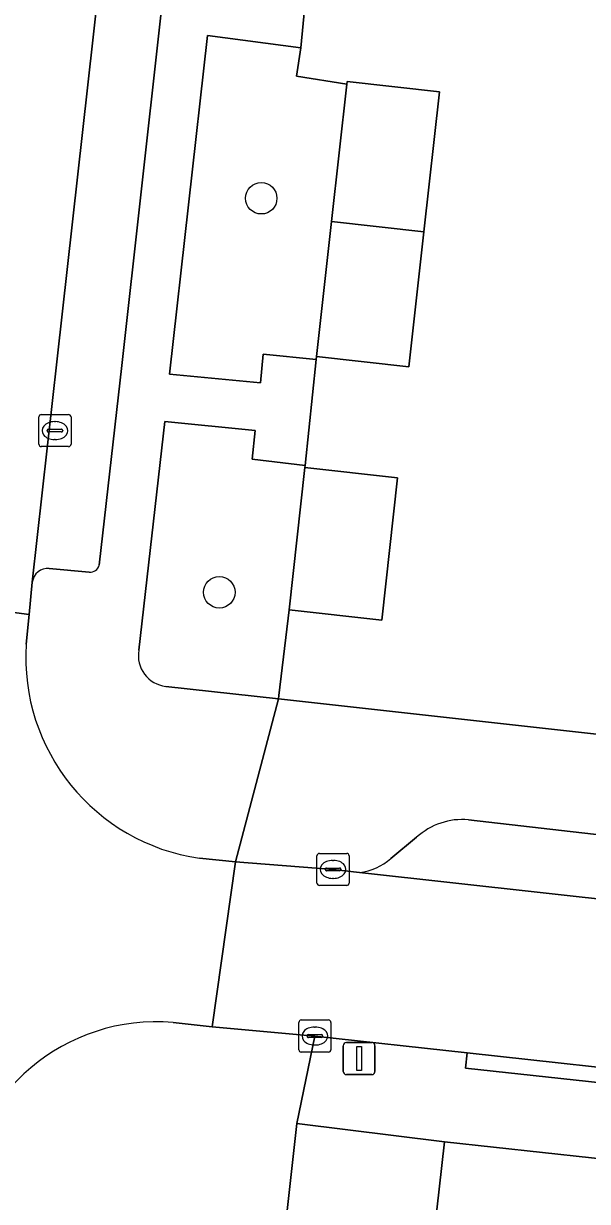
# Model space of a CAD drawing. Extents: x 161928 to 163071, y 386474 to 387428.
# Drawn here: x 162118.72 to 162136.29, y 387149.33 to 387186.03 of the extents above; entities that cross this region are included whole.
import ezdxf

# ---------------------------------------------------------------- set-up
doc = ezdxf.new("R2010")
doc.units = 0
for name, color, linetype in [('IMGEO_Boom', 7, 'Continuous'), ('IMGEO_Erf', 7, 'Continuous'), ('IMGEO_Groenvoorziening', 7, 'Continuous'), ('IMGEO_Kolk', 7, 'Continuous'), ('IMGEO_Lichtmast', 7, 'Continuous'), ('IMGEO_Pand', 7, 'Continuous'), ('IMGEO_Parkeervlak_open', 7, 'Continuous'), ('IMGEO_Rijbaan_lokaal_open', 7, 'Continuous'), ('IMGEO_Voetpad_open', 7, 'Continuous')]:
    doc.layers.add(name, color=color, linetype=linetype)

msp = doc.modelspace()

# ---------------------------------------------------------------- linework, layer by layer
at = {"layer": 'IMGEO_Boom'}
for centre in [(162126.129, 387180.585), (162124.821, 387168.309)]:
    msp.add_circle(centre, 0.489, dxfattribs=at)
at = {"layer": 'IMGEO_Erf'}
msp.add_lwpolyline([(162127.511, 387186.795), (162127.362, 387185.278), (162127.225, 387184.39), (162128.795, 387184.141), (162128.804, 387184.226), (162131.682, 387183.906), (162131.197, 387179.54), (162130.729, 387175.334), (162127.851, 387175.654), (162127.842, 387175.567), (162127.496, 387172.26), (162127.49, 387172.2), (162130.376, 387171.879), (162129.883, 387167.444), (162126.997, 387167.765), (162126.679, 387165.093), (162126.667, 387164.99), (162136.852, 387163.862), (162145.944, 387162.762)], dxfattribs=at)
at = {"layer": 'IMGEO_Groenvoorziening'}
for points in [[(162128.795, 387184.141), (162127.225, 387184.39), (162127.362, 387185.278), (162124.45, 387185.658), (162123.274, 387175.103), (162126.102, 387174.838), (162126.186, 387175.732), (162127.842, 387175.567), (162127.851, 387175.654), (162128.319, 387179.86)], [(162147.632, 387109.743), (162148.715, 387109.615), (162148.761, 387110.002), (162150.094, 387109.847), (162150.265, 387111.327), (162148.01, 387111.589), (162148.324, 387114.291), (162150.578, 387114.029), (162151.927, 387125.641), (162149.642, 387125.907), (162149.082, 387120.965), (162128.095, 387123.286), (162130.158, 387141.956), (162130.784, 387141.887), (162131.84, 387151.186), (162127.241, 387151.764), (162123.607, 387119.13), (162127.577, 387118.679), (162126.18, 387106.357), (162132.489, 387105.642), (162131.78, 387099.381), (162140.424, 387098.403), (162139.952, 387094.229), (162145.679, 387093.582)]]:
    msp.add_lwpolyline(points, close=True, dxfattribs=at)
for points in [[(162127.49, 387172.2), (162127.496, 387172.26), (162125.84, 387172.46), (162125.935, 387173.348), (162123.12, 387173.627), (162122.312, 387166.503)], [(162123.153, 387165.379), (162126.667, 387164.99), (162126.679, 387165.093), (162126.997, 387167.765), (162127.49, 387172.2)]]:
    msp.add_lwpolyline(points, dxfattribs=at)
msp.add_arc((162123.269, 387166.342), 0.97, 170.4685, 263.1407, dxfattribs=at)
at = {"layer": 'IMGEO_Kolk'}
for p, q in [((162119.2, 387172.921), (162119.2, 387173.773)), ((162119.275, 387173.847), (162120.127, 387173.847)), ((162120.201, 387173.773), (162120.201, 387172.921)), ((162119.459, 387173.341), (162119.459, 387173.353)), ((162119.502, 387173.39), (162119.9, 387173.39)), ((162119.688, 387173.627), (162119.713, 387173.627)), ((162119.943, 387173.353), (162119.943, 387173.341)), ((162119.897, 387173.304), (162119.499, 387173.304)), ((162119.711, 387173.067), (162119.686, 387173.067)), ((162120.127, 387172.847), (162119.275, 387172.847)), ((162127.939, 387160.176), (162128.791, 387160.176)), ((162127.864, 387159.25), (162127.864, 387160.102)), ((162128.352, 387159.956), (162128.377, 387159.956)), ((162128.865, 387160.102), (162128.865, 387159.25)), ((162128.123, 387159.67), (162128.123, 387159.682)), ((162128.561, 387159.633), (162128.163, 387159.633)), ((162128.166, 387159.719), (162128.564, 387159.719)), ((162128.375, 387159.396), (162128.35, 387159.396)), ((162128.607, 387159.682), (162128.607, 387159.67)), ((162128.791, 387159.176), (162127.939, 387159.176)), ((162127.298, 387154.059), (162127.298, 387154.911)), ((162127.373, 387154.985), (162128.225, 387154.985)), ((162127.786, 387154.765), (162127.811, 387154.765)), ((162128.299, 387154.911), (162128.299, 387154.059)), ((162127.557, 387154.479), (162127.557, 387154.491)), ((162127.995, 387154.442), (162127.597, 387154.442)), ((162127.6, 387154.528), (162127.998, 387154.528)), ((162128.041, 387154.491), (162128.041, 387154.479)), ((162128.225, 387153.985), (162127.373, 387153.985)), ((162127.809, 387154.205), (162127.784, 387154.205))]:
    msp.add_line(p, q, dxfattribs=at)
for points in [[(162119.2, 387172.921), (162119.2, 387173.773)], [(162119.275, 387173.847), (162120.127, 387173.847)], [(162120.201, 387173.773), (162120.201, 387172.921)], [(162120.127, 387172.847), (162119.275, 387172.847)], [(162127.939, 387160.176), (162128.791, 387160.176)], [(162127.864, 387159.25), (162127.864, 387160.102)], [(162128.865, 387160.102), (162128.865, 387159.25)], [(162128.791, 387159.176), (162127.939, 387159.176)], [(162127.298, 387154.059), (162127.298, 387154.911)], [(162127.373, 387154.985), (162128.225, 387154.985)], [(162128.299, 387154.911), (162128.299, 387154.059)], [(162128.225, 387153.985), (162127.373, 387153.985)]]:
    msp.add_lwpolyline(points, dxfattribs=at)
for centre, radius, start, end in [((162119.277, 387173.771), 0.0765, 91.552, 178.448), ((162119.277, 387173.771), 0.0765, 91.552, 178.448), ((162120.125, 387173.771), 0.0765, 1.552, 88.448), ((162120.125, 387173.771), 0.0765, 1.552, 88.448), ((162119.499, 387173.35), 0.0403, 85.8775, 175.7526), ((162119.496, 387173.34), 0.0366, 178.938, 274.7102), ((162119.9, 387173.347), 0.043, 264.8664, 352.4533), ((162119.904, 387173.352), 0.0386, 1.7309, 96.639), ((162119.277, 387172.923), 0.0765, 181.552, 268.448), ((162119.277, 387172.923), 0.0765, 181.552, 268.448), ((162120.125, 387172.923), 0.0765, 271.552, 358.448), ((162120.125, 387172.923), 0.0765, 271.552, 358.448), ((162127.941, 387160.1), 0.0765, 91.552, 178.448), ((162127.941, 387160.1), 0.0765, 91.552, 178.448), ((162128.789, 387160.1), 0.0765, 1.552, 88.448), ((162128.789, 387160.1), 0.0765, 1.552, 88.448), ((162128.163, 387159.679), 0.0403, 85.8775, 175.7526), ((162128.16, 387159.669), 0.0366, 178.938, 274.7102), ((162128.564, 387159.676), 0.043, 264.8664, 352.4533), ((162128.568, 387159.681), 0.0386, 1.7309, 96.639), ((162127.941, 387159.252), 0.0765, 181.552, 268.448), ((162127.941, 387159.252), 0.0765, 181.552, 268.448), ((162128.789, 387159.252), 0.0765, 271.552, 358.448), ((162128.789, 387159.252), 0.0765, 271.552, 358.448), ((162127.375, 387154.909), 0.0765, 91.552, 178.448), ((162127.375, 387154.909), 0.0765, 91.552, 178.448), ((162128.223, 387154.909), 0.0765, 1.552, 88.448), ((162128.223, 387154.909), 0.0765, 1.552, 88.448), ((162127.597, 387154.488), 0.0403, 85.8775, 175.7526), ((162127.594, 387154.478), 0.0366, 178.938, 274.7102), ((162127.998, 387154.485), 0.043, 264.8664, 352.4533), ((162128.002, 387154.49), 0.0386, 1.7309, 96.639), ((162127.375, 387154.061), 0.0765, 181.552, 268.448), ((162127.375, 387154.061), 0.0765, 181.552, 268.448), ((162128.223, 387154.061), 0.0765, 271.552, 358.448), ((162128.223, 387154.061), 0.0765, 271.552, 358.448)]:
    msp.add_arc(centre, radius, start, end, dxfattribs=at)
for centre, major_axis, ratio, start_param, end_param in [((162119.687, 387173.347), (-0.387, 0.002), 0.722429, 4.712389, 7.853982), ((162119.712, 387173.347), (-0.39, 0.002), 0.717154, 1.570796, 4.712389), ((162128.351, 387159.676), (-0.387, 0.002), 0.722429, 4.712389, 7.853982), ((162128.376, 387159.676), (-0.39, 0.002), 0.717154, 1.570796, 4.712389), ((162127.785, 387154.485), (-0.387, 0.002), 0.722429, 4.712389, 7.853982), ((162127.81, 387154.485), (-0.39, 0.002), 0.717154, 1.570796, 4.712389)]:
    msp.add_ellipse(centre, major_axis=major_axis, ratio=ratio, start_param=start_param, end_param=end_param, dxfattribs=at)
at = {"layer": 'IMGEO_Lichtmast'}
for p, q in [((162128.781, 387154.283), (162129.571, 387154.283)), ((162129.571, 387154.283), (162128.781, 387154.283)), ((162128.681, 387153.383), (162128.681, 387154.183)), ((162128.681, 387154.183), (162128.681, 387153.383)), ((162129.671, 387154.183), (162129.671, 387153.383)), ((162129.671, 387153.383), (162129.671, 387154.183)), ((162129.571, 387153.283), (162128.781, 387153.283)), ((162128.781, 387153.283), (162129.571, 387153.283))]:
    msp.add_line(p, q, dxfattribs=at)
msp.add_lwpolyline([(162129.101, 387154.158), (162129.251, 387154.158), (162129.251, 387153.408), (162129.101, 387153.408), (162129.101, 387154.158)], dxfattribs=at)
for centre, start, end in [((162128.781, 387154.183), 90, 180), ((162128.781, 387154.183), 90, 180), ((162129.571, 387154.183), 0, 90), ((162129.571, 387154.183), 360, 90), ((162128.781, 387153.383), 180, 270), ((162128.781, 387153.383), 180, 270), ((162129.571, 387153.383), 270, 0), ((162129.571, 387153.383), 270, 0)]:
    msp.add_arc(centre, 0.1, start, end, dxfattribs=at)
at = {"layer": 'IMGEO_Pand'}
for points in [[(162131.682, 387183.906), (162128.804, 387184.226), (162128.795, 387184.141), (162128.319, 387179.86), (162131.197, 387179.54)], [(162127.851, 387175.654), (162130.729, 387175.334), (162131.197, 387179.54), (162128.319, 387179.86)], [(162126.997, 387167.765), (162129.883, 387167.444), (162130.376, 387171.879), (162127.49, 387172.2)]]:
    msp.add_lwpolyline(points, close=True, dxfattribs=at)
at = {"layer": 'IMGEO_Parkeervlak_open'}
for points in [[(162126.448, 387235.259), (162119.765, 387175.585), (162118.995, 387168.628)], [(162121.082, 387169.158), (162121.784, 387175.371), (162128.339, 387234.25)], [(162119.521, 387169.053), (162120.771, 387168.932)], [(162143.272, 387159.996), (162132.583, 387161.221)], [(162130.97, 387160.676), (162130.169, 387160.016)], [(162129.193, 387159.584), (162146.17, 387157.696)]]:
    msp.add_lwpolyline(points, dxfattribs=at)
for centre, radius, start, end in [((162119.481, 387168.564), 0.49, 85.3433, 172.532), ((162120.788, 387169.236), 0.304, 266.8065, 345.2044), ((162132.392, 387159.126), 2.104, 84.7996, 132.5386), ((162128.986, 387161.37), 1.798, 276.6092, 311.1414)]:
    msp.add_arc(centre, radius, start, end, dxfattribs=at)
at = {"layer": 'IMGEO_Rijbaan_lokaal_open'}
for points in [[(162126.448, 387235.259), (162128.563, 387254.234), (162130.777, 387274.349), (162125.812, 387274.929), (162125.677, 387273.645), (162125.041, 387267.693), (162124.036, 387258.734), (162123.853, 387257.116), (162123.558, 387254.485), (162117.072, 387196.521), (162116.857, 387194.692), (162116.195, 387188.705), (162116.121, 387188.038), (162114.042, 387169.308), (162113.916, 387168.273), (162118.898, 387167.619), (162118.995, 387168.628), (162119.765, 387175.585)], [(162152.651, 387156.975), (162146.17, 387157.696), (162129.193, 387159.584), (162128.365, 387159.676), (162125.322, 387159.911), (162124.603, 387154.771), (162127.799, 387154.485), (162132.545, 387153.964), (162139.345, 387153.217), (162144.92, 387152.605), (162151.788, 387151.851), (162163.495, 387150.631), (162175.819, 387149.213), (162176.382, 387154.335), (162174.573, 387154.541)]]:
    msp.add_lwpolyline(points, close=True, dxfattribs=at)
for points in [[(162118.805, 387166.694), (162118.898, 387167.619), (162113.916, 387168.273), (162113.623, 387165.985), (162111.693, 387148.544), (162116.674, 387147.954), (162116.771, 387148.966), (162116.808, 387149.369)], [(162123.381, 387154.905), (162124.603, 387154.771), (162125.322, 387159.911)], [(162125.322, 387159.911), (162124.201, 387160.022)]]:
    msp.add_lwpolyline(points, dxfattribs=at)
for centre, radius, start, end in [((162125.116, 387166.28), 6.324, 176.2439, 261.6847), ((162122.863, 387148.85), 6.077, 85.1058, 175.1046)]:
    msp.add_arc(centre, radius, start, end, dxfattribs=at)
at = {"layer": 'IMGEO_Voetpad_open'}
for points in [[(162128.339, 387234.25), (162121.784, 387175.371), (162121.082, 387169.158)], [(162122.312, 387166.503), (162123.12, 387173.627), (162125.935, 387173.348), (162125.84, 387172.46), (162127.496, 387172.26), (162127.842, 387175.567), (162126.186, 387175.732), (162126.102, 387174.838), (162123.274, 387175.103), (162124.45, 387185.658), (162127.362, 387185.278), (162127.511, 387186.795)], [(162120.771, 387168.932), (162119.521, 387169.053)], [(162118.995, 387168.628), (162118.898, 387167.619), (162118.805, 387166.694)], [(162124.201, 387160.022), (162125.322, 387159.911), (162126.667, 387164.99), (162123.153, 387165.379)], [(162145.944, 387162.762), (162136.852, 387163.862), (162126.667, 387164.99), (162125.322, 387159.911), (162128.365, 387159.676), (162129.193, 387159.584)], [(162132.583, 387161.221), (162143.272, 387159.996)], [(162130.169, 387160.016), (162130.97, 387160.676)], [(162127.241, 387151.764), (162127.799, 387154.485), (162124.603, 387154.771), (162123.381, 387154.905)], [(162193.721, 387147.248), (162178.618, 387148.906), (162175.819, 387149.213), (162163.495, 387150.631), (162151.788, 387151.851), (162151.741, 387151.411), (162144.872, 387152.15), (162144.92, 387152.605), (162139.345, 387153.217), (162139.294, 387152.751), (162132.493, 387153.482), (162132.545, 387153.964), (162127.799, 387154.485), (162127.241, 387151.764), (162131.84, 387151.186), (162137.94, 387150.528), (162145.239, 387149.721), (162151.188, 387149.044), (162153.328, 387148.844), (162156.077, 387148.555), (162188.017, 387144.977)], [(162116.832, 387096.281), (162117.996, 387096.125), (162118.715, 387096.028), (162121.01, 387095.806), (162121.073, 387096.363), (162121.659, 387101.629), (162122.226, 387106.719), (162123.354, 387116.854), (162123.607, 387119.13), (162127.241, 387151.764)]]:
    msp.add_lwpolyline(points, dxfattribs=at)
for points in [[(162132.545, 387153.964), (162132.493, 387153.482), (162139.294, 387152.751), (162139.345, 387153.217)], [(162145.239, 387149.721), (162144.285, 387141.651), (162136.995, 387142.458), (162137.94, 387150.528), (162131.84, 387151.186), (162130.784, 387141.887), (162150.127, 387139.752), (162151.188, 387149.044)]]:
    msp.add_lwpolyline(points, close=True, dxfattribs=at)
for centre, radius, start, end in [((162119.481, 387168.564), 0.49, 85.3433, 172.532), ((162120.788, 387169.236), 0.304, 266.8065, 345.2044), ((162125.116, 387166.28), 6.324, 176.2439, 261.6847), ((162123.269, 387166.342), 0.97, 170.4685, 263.1407), ((162132.392, 387159.126), 2.104, 84.7996, 132.5386), ((162128.986, 387161.37), 1.798, 276.6092, 311.1414), ((162122.863, 387148.85), 6.077, 85.1058, 175.1046)]:
    msp.add_arc(centre, radius, start, end, dxfattribs=at)

doc.saveas('drawing.dxf')
